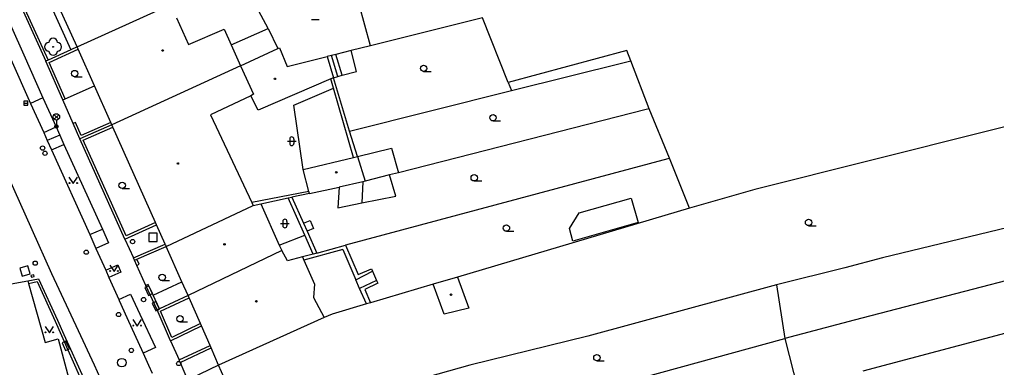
# Model space of a CAD drawing. Extents: x -595546 to -593986, y -1160845 to -1159202.
# Drawn here: x -595356.9 to -595242.1, y -1160370.7 to -1160329.9 of the extents above; entities that cross this region are included whole.
import ezdxf

# ---------------------------------------------------------------- set-up
doc = ezdxf.new("R2010")
doc.units = 0
for name, color, linetype in [('DOP - budovy nerozlisene - VP', 7, 'Continuous'), ('DOP - kresba z DSPS bez souradnic', 7, 'Continuous'), ('DOP - rozhrani ploch obecne', 7, 'Continuous'), ('Level 22', 7, 'Continuous'), ('Level 24', 7, 'Continuous'), ('Level 26', 7, 'Continuous'), ('Level 27', 7, 'Continuous'), ('Level 28', 7, 'Continuous'), ('Level 31', 7, 'Continuous'), ('Level 33', 7, 'Continuous'), ('Level 36', 7, 'Continuous'), ('Level 39', 7, 'Continuous'), ('silnoproud - povrch.  znaky a  RIS  skut. velikost', 7, 'Continuous'), ('Specificka linie pasportu komunikaci', 7, 'Continuous'), ('TM - budovy zdene_ betonove - VP', 7, 'Continuous'), ('TM - chodniky - VP', 7, 'Continuous'), ('TM - komunikace - VP', 7, 'Continuous'), ('TM - letecke snimky - pomocna linie', 7, 'Continuous'), ('TM - plot drateny_ kovovy - VP', 7, 'Continuous'), ('TM - podezdivka plotu - VP', 7, 'Continuous'), ('TM - rozhrani mezi zpev. plochami mezi sebou - VP', 7, 'Continuous'), ('TM - rozhrani ploch obecne - VP', 7, 'Continuous')]:
    doc.layers.add(name, color=color, linetype=linetype)

msp = doc.modelspace()

# ---------------------------------------------------------------- linework, layer by layer
at = {"layer": 'DOP - budovy nerozlisene - VP'}
for points in [[(-595323.55, -1160347.51), (-595317.64, -1160346.08)], [(-595317.64, -1160346.08), (-595317.19, -1160345.97)], [(-595317.19, -1160345.97), (-595316.28, -1160348.88)], [(-595322.89, -1160350.06), (-595323.55, -1160347.51)], [(-595316.53, -1160348.93), (-595319.33, -1160349.55)], [(-595316.28, -1160348.88), (-595316.53, -1160348.93)], [(-595322.83, -1160350.3), (-595322.89, -1160350.06)], [(-595322.83, -1160350.3), (-595319.33, -1160349.55)], [(-595305.42, -1160360.12), (-595308.26, -1160360.96)], [(-595305.42, -1160360.12), (-595304.08, -1160363.76)], [(-595306.98, -1160364.46), (-595308.26, -1160360.96)], [(-595304.08, -1160363.76), (-595306.98, -1160364.46)]]:
    msp.add_lwpolyline(points, dxfattribs=at)
at = {"layer": 'DOP - kresba z DSPS bez souradnic'}
for points in [[(-595332.01, -1160332.87), (-595327.67, -1160330.94)], [(-595327.67, -1160330.94), (-595326.52, -1160333.29)], [(-595320.23, -1160334.11), (-595320.74, -1160334.24)], [(-595319.47, -1160336.58), (-595320.23, -1160334.11)], [(-595319.98, -1160337.96), (-595320.3, -1160336.86)], [(-595317.64, -1160346.08), (-595319.98, -1160337.96)], [(-595312.66, -1160350.62), (-595313.4, -1160348.14)], [(-595316.53, -1160348.93), (-595316.66, -1160351.42)], [(-595322.89, -1160350.06), (-595329.6, -1160351.38)], [(-595319.33, -1160349.55), (-595319.49, -1160351.99)], [(-595323.37, -1160355.22), (-595325.32, -1160350.84)], [(-595319.49, -1160351.99), (-595316.66, -1160351.42)], [(-595316.66, -1160351.42), (-595312.66, -1160350.62)], [(-595323.5, -1160353.81), (-595322.75, -1160353.47)], [(-595322.75, -1160353.47), (-595322.33, -1160354.41)], [(-595322.33, -1160354.41), (-595323.08, -1160354.75)], [(-595326.37, -1160356.36), (-595323.37, -1160355.22)], [(-595322.38, -1160357.42), (-595323.37, -1160355.22)], [(-595318.91, -1160356.9), (-595323.47, -1160358.15)], [(-595318.91, -1160356.9), (-595317.37, -1160360.43)], [(-595317.37, -1160360.43), (-595315.41, -1160359.42)], [(-595316.92, -1160361.45), (-595317.37, -1160360.43)], [(-595314.92, -1160360.54), (-595316.92, -1160361.45)], [(-595316.11, -1160363.28), (-595316.92, -1160361.45)]]:
    msp.add_lwpolyline(points, dxfattribs=at)
at = {"layer": 'DOP - rozhrani ploch obecne'}
for points in [[(-595315.64, -1160332.96), (-595316.97, -1160328.13)], [(-595302.49, -1160329.68), (-595315.64, -1160332.96)], [(-595315.64, -1160332.96), (-595317.9, -1160333.52)], [(-595319.72, -1160333.98), (-595320.23, -1160334.11)], [(-595317.9, -1160333.52), (-595319.72, -1160333.98)], [(-595318.96, -1160336.43), (-595319.72, -1160333.98)], [(-595299.06, -1160338.24), (-595285.69, -1160334.9)], [(-595285.69, -1160334.9), (-595285.06, -1160334.74)], [(-595319.99, -1160336.74), (-595319.47, -1160336.58)], [(-595318.11, -1160343.01), (-595319.99, -1160336.74)], [(-595319.47, -1160336.58), (-595318.96, -1160336.43)], [(-595299.45, -1160337.27), (-595299.06, -1160338.24)], [(-595318.11, -1160343.01), (-595299.06, -1160338.24)], [(-595283.24, -1160340.46), (-595312.37, -1160347.88)], [(-595282.9, -1160340.37), (-595283.24, -1160340.46)], [(-595317.19, -1160345.97), (-595318.11, -1160343.01)], [(-595280.7, -1160346.23), (-595318.59, -1160356.39)], [(-595280.5, -1160346.18), (-595280.7, -1160346.23)], [(-595313.4, -1160348.14), (-595316.28, -1160348.88)], [(-595312.37, -1160347.88), (-595313.4, -1160348.14)], [(-595193.06, -1160348.11), (-595258.8, -1160365.2)], [(-595218.59, -1160349.23), (-595235.02, -1160352.95), (-595255.45, -1160357.85)], [(-595322.83, -1160350.3), (-595324.87, -1160350.75)], [(-595328.52, -1160351.54), (-595325.32, -1160350.84)], [(-595325.32, -1160350.84), (-595324.87, -1160350.75)], [(-595324.87, -1160350.75), (-595323.5, -1160353.81)], [(-595278.14, -1160352.04), (-595305.42, -1160360.12)], [(-595323.5, -1160353.81), (-595323.08, -1160354.75)], [(-595323.08, -1160354.75), (-595321.94, -1160357.3)], [(-595322.38, -1160357.42), (-595323.64, -1160357.75)], [(-595321.94, -1160357.3), (-595322.38, -1160357.42)], [(-595321.94, -1160357.3), (-595318.59, -1160356.39)], [(-595318.59, -1160356.39), (-595317.1, -1160359.81)], [(-595255.45, -1160357.85), (-595259.9, -1160359.03)], [(-595317.1, -1160359.81), (-595315.54, -1160359.14)], [(-595315.54, -1160359.14), (-595315.41, -1160359.42)], [(-595315.41, -1160359.42), (-595314.92, -1160360.54)], [(-595259.9, -1160359.03), (-595267.94, -1160361.04)], [(-595314.79, -1160360.83), (-595316.31, -1160361.58)], [(-595314.92, -1160360.54), (-595314.79, -1160360.83)], [(-595316.31, -1160361.58), (-595315.66, -1160363.15)], [(-595308.26, -1160360.96), (-595315.66, -1160363.15)], [(-595267.94, -1160361.04), (-595290.1, -1160367.06)], [(-595267.94, -1160361.04), (-595266.94, -1160367.33)], [(-595315.66, -1160363.15), (-595316.11, -1160363.28)], [(-595316.11, -1160363.28), (-595320.16, -1160364.46)], [(-595257.73, -1160371.13), (-595229.12, -1160363.52)], [(-595320.16, -1160364.46), (-595321.07, -1160364.87)], [(-595258.8, -1160365.2), (-595266.94, -1160367.33)], [(-595290.1, -1160367.06), (-595303.98, -1160370.47)], [(-595302.19, -1160376.99), (-595266.94, -1160367.33)], [(-595266.94, -1160367.33), (-595265.41, -1160373.33)], [(-595303.98, -1160370.47), (-595310.22, -1160372.21)]]:
    msp.add_lwpolyline(points, dxfattribs=at)
at = {"layer": 'Level 22'}
msp.add_circle((-595352.95, -1160333.09), 0.05, dxfattribs=at)
for centre, start, end in [((-595352.95, -1160332.59), 0, 180), ((-595353.45, -1160333.09), 90, 270), ((-595352.45, -1160333.09), 270, 90), ((-595352.95, -1160333.59), 180, 0)]:
    msp.add_arc(centre, 0.5, start, end, dxfattribs=at)
at = {"layer": 'Level 24'}
for points in [[(-595342.15, -1160361.36), (-595341.74, -1160362.27), (-595341.28, -1160362.06), (-595341.69, -1160361.15)], [(-595341.31, -1160363.19), (-595340.89, -1160364.1), (-595340.44, -1160363.89), (-595340.86, -1160362.98)], [(-595351.03, -1160368.56), (-595351.44, -1160367.64), (-595351.9, -1160367.84), (-595351.49, -1160368.76)]]:
    msp.add_lwpolyline(points, close=True, dxfattribs=at)
at = {"layer": 'Level 26'}
for points in [[(-595341.71, -1160355.96), (-595340.71, -1160355.96), (-595340.71, -1160354.96), (-595341.71, -1160354.96)], [(-595356.59, -1160360.03), (-595355.63, -1160359.75), (-595355.91, -1160358.79), (-595356.87, -1160359.07)]]:
    msp.add_lwpolyline(points, close=True, dxfattribs=at)
at = {"layer": 'Level 27'}
msp.add_line((-595356.4, -1160339.71), (-595355.9, -1160339.71), dxfattribs=at)
msp.add_lwpolyline([(-595356.4, -1160339.96), (-595355.9, -1160339.96), (-595355.9, -1160339.46), (-595356.4, -1160339.46)], close=True, dxfattribs=at)
msp.add_circle((-595344.87, -1160370.17), 0.5, dxfattribs=at)
at = {"layer": 'Level 28'}
for centre in [(-595354.18, -1160344.98), (-595353.9, -1160345.59), (-595349.05, -1160357.2), (-595342.31, -1160362.77), (-595345.25, -1160364.52), (-595343.75, -1160368.73)]:
    msp.add_circle(centre, 0.25, dxfattribs=at)
at = {"layer": 'Level 31'}
for centre in [(-595343.61, -1160355.96), (-595355.05, -1160358.49), (-595338.18, -1160370.27)]:
    msp.add_circle(centre, 0.25, dxfattribs=at)
at = {"layer": 'Level 33'}
for p, q in [((-595352.82, -1160341.59), (-595352.29, -1160341.06)), ((-595352.82, -1160341.06), (-595352.29, -1160341.59)), ((-595352.56, -1160341.7), (-595352.56, -1160342.45))]:
    msp.add_line(p, q, dxfattribs=at)
for centre, radius in [((-595352.56, -1160341.32), 0.375), ((-595352.56, -1160342.45), 0.2), ((-595352.56, -1160342.45), 0.145), ((-595352.56, -1160342.45), 0.0876)]:
    msp.add_circle(centre, radius, dxfattribs=at)
at = {"layer": 'Level 36'}
for p, q in [((-595322.56, -1160329.89), (-595321.68, -1160329.89)), ((-595350.42, -1160336.61), (-595349.55, -1160336.61)), ((-595309.4, -1160336), (-595308.52, -1160336)), ((-595301.24, -1160341.8), (-595300.36, -1160341.8)), ((-595325.39, -1160344.18), (-595324.39, -1160344.18)), ((-595325.14, -1160343.93), (-595325.14, -1160344.43)), ((-595324.64, -1160343.93), (-595324.64, -1160344.43)), ((-595303.45, -1160348.84), (-595302.57, -1160348.84)), ((-595344.83, -1160349.73), (-595343.95, -1160349.73)), ((-595326.21, -1160353.84), (-595325.21, -1160353.84)), ((-595325.96, -1160353.59), (-595325.96, -1160354.09)), ((-595325.46, -1160353.59), (-595325.46, -1160354.09)), ((-595299.67, -1160354.75), (-595298.8, -1160354.75)), ((-595264.15, -1160354.09), (-595263.27, -1160354.09)), ((-595340.13, -1160360.53), (-595339.25, -1160360.53)), ((-595338.04, -1160365.39), (-595337.16, -1160365.39)), ((-595289.03, -1160369.95), (-595288.16, -1160369.95))]:
    msp.add_line(p, q, dxfattribs=at)
for points in [[(-595351.08, -1160348.39), (-595350.58, -1160349.14), (-595350.08, -1160348.39)], [(-595346.29, -1160358.71), (-595345.79, -1160359.46), (-595345.29, -1160358.71)], [(-595343.57, -1160365.12), (-595343.07, -1160365.87), (-595342.57, -1160365.12)], [(-595353.89, -1160365.91), (-595353.39, -1160366.66), (-595352.89, -1160365.91)]]:
    msp.add_lwpolyline(points, dxfattribs=at)
for centre, radius in [((-595309.4, -1160335.62), 0.375), ((-595350.42, -1160336.23), 0.375), ((-595301.24, -1160341.42), 0.375), ((-595303.45, -1160348.47), 0.375), ((-595351.03, -1160349.09), 0.05), ((-595350.13, -1160349.09), 0.05), ((-595344.83, -1160349.35), 0.375), ((-595264.15, -1160353.71), 0.375), ((-595299.67, -1160354.37), 0.375), ((-595346.24, -1160359.41), 0.05), ((-595345.34, -1160359.41), 0.05), ((-595340.13, -1160360.16), 0.375), ((-595338.04, -1160365.02), 0.375), ((-595353.84, -1160366.61), 0.05), ((-595352.94, -1160366.61), 0.05), ((-595343.52, -1160365.82), 0.05), ((-595342.62, -1160365.82), 0.05), ((-595289.03, -1160369.58), 0.375)]:
    msp.add_circle(centre, radius, dxfattribs=at)
for centre, start, end in [((-595324.89, -1160343.93), 0, 180), ((-595324.89, -1160344.43), 180, 0), ((-595325.71, -1160353.59), 0, 180), ((-595325.71, -1160354.09), 180, 0)]:
    msp.add_arc(centre, 0.25, start, end, dxfattribs=at)
at = {"layer": 'Level 39'}
for centre, radius in [((-595340.06, -1160333.53), 0.09), ((-595340.06, -1160333.53), 0.0398), ((-595326.88, -1160336.85), 0.09), ((-595326.88, -1160336.85), 0.0398), ((-595338.28, -1160346.79), 0.09), ((-595338.28, -1160346.79), 0.0398), ((-595319.66, -1160347.82), 0.09), ((-595319.66, -1160347.82), 0.0398), ((-595332.8, -1160356.28), 0.09), ((-595332.8, -1160356.28), 0.0398), ((-595329.06, -1160362.96), 0.09), ((-595329.06, -1160362.96), 0.0398), ((-595306.18, -1160362.19), 0.09), ((-595306.18, -1160362.19), 0.0398)]:
    msp.add_circle(centre, radius, dxfattribs=at)
at = {"layer": 'silnoproud - povrch.  znaky a  RIS  skut. velikost'}
for points in [[(-595355.22, -1160359.85), (-595355.55, -1160359.94)], [(-595355.55, -1160359.94), (-595355.49, -1160360.14)], [(-595355.49, -1160360.14), (-595355.16, -1160360.05)], [(-595355.16, -1160360.05), (-595355.22, -1160359.85)]]:
    msp.add_lwpolyline(points, dxfattribs=at)
at = {"layer": 'Specificka linie pasportu komunikaci'}
msp.add_lwpolyline([(-595348.65, -1160355.13), (-595347.15, -1160354.5)], dxfattribs=at)
at = {"layer": 'TM - budovy zdene_ betonove - VP'}
for points in [[(-595350.11, -1160333.11), (-595358.29, -1160315.19)], [(-595350.11, -1160333.11), (-595340.68, -1160328.83)], [(-595338.45, -1160329.68), (-595337.02, -1160332.81)], [(-595337.02, -1160332.81), (-595332.84, -1160331.04)], [(-595332.84, -1160331.04), (-595332.01, -1160332.87)], [(-595349.99, -1160333.38), (-595350.11, -1160333.11)], [(-595332.01, -1160332.87), (-595330.91, -1160335.31)], [(-595330.91, -1160335.31), (-595326.52, -1160333.29)], [(-595326.52, -1160333.29), (-595326.33, -1160333.21)], [(-595326.33, -1160333.21), (-595325.42, -1160335.41)], [(-595348.08, -1160337.66), (-595349.99, -1160333.38)], [(-595325.42, -1160335.41), (-595320.74, -1160334.24)], [(-595320.74, -1160334.24), (-595319.99, -1160336.74)], [(-595330.91, -1160335.31), (-595346.03, -1160342.26)], [(-595330.91, -1160335.31), (-595329.39, -1160338.67)], [(-595319.99, -1160336.74), (-595320.3, -1160336.86)], [(-595346.15, -1160341.98), (-595348.08, -1160337.66)], [(-595320.3, -1160336.86), (-595328.85, -1160340.52)], [(-595329.72, -1160338.83), (-595334.46, -1160341.06)], [(-595329.39, -1160338.67), (-595329.72, -1160338.83)], [(-595328.85, -1160340.52), (-595329.72, -1160338.83)], [(-595334.46, -1160341.06), (-595329.6, -1160351.38)], [(-595346.03, -1160342.26), (-595346.15, -1160341.98)], [(-595345.91, -1160342.53), (-595346.03, -1160342.26)], [(-595340.91, -1160353.73), (-595345.91, -1160342.53)], [(-595329.6, -1160351.38), (-595329.43, -1160351.74)], [(-595329.43, -1160351.74), (-595328.52, -1160351.54)], [(-595328.52, -1160351.54), (-595326.37, -1160356.36)], [(-595339.66, -1160356.53), (-595329.43, -1160351.74)], [(-595340.78, -1160354.01), (-595340.91, -1160353.73)], [(-595339.78, -1160356.26), (-595340.78, -1160354.01)], [(-595339.78, -1160356.26), (-595339.66, -1160356.53)], [(-595337.81, -1160360.67), (-595339.66, -1160356.53)], [(-595326.07, -1160357.02), (-595337.08, -1160362.3)], [(-595326.37, -1160356.36), (-595326.07, -1160357.02)], [(-595325.38, -1160358.22), (-595326.07, -1160357.02)], [(-595323.64, -1160357.75), (-595325.38, -1160358.22)], [(-595323.64, -1160357.75), (-595323.47, -1160358.15)], [(-595323.47, -1160358.15), (-595322.21, -1160360.95)], [(-595358.3, -1160360.98), (-595355.91, -1160360.58)], [(-595355.91, -1160360.58), (-595355.83, -1160360.87)], [(-595355.83, -1160360.87), (-595353.87, -1160367.81)], [(-595337.08, -1160362.3), (-595337.81, -1160360.67)], [(-595322.21, -1160360.95), (-595322.35, -1160362.51)], [(-595336.96, -1160362.57), (-595337.08, -1160362.3)], [(-595335.64, -1160365.57), (-595336.96, -1160362.57)], [(-595322.35, -1160362.51), (-595321.07, -1160364.87)], [(-595321.07, -1160364.87), (-595333.49, -1160370.47)], [(-595335.52, -1160365.85), (-595335.64, -1160365.57)], [(-595334.5, -1160368.17), (-595335.52, -1160365.85)], [(-595353.87, -1160367.81), (-595352.34, -1160367.38)], [(-595352.34, -1160367.38), (-595350.96, -1160372.66)], [(-595334.38, -1160368.44), (-595334.5, -1160368.17)], [(-595333.49, -1160370.47), (-595334.38, -1160368.44)]]:
    msp.add_lwpolyline(points, dxfattribs=at)
at = {"layer": 'TM - chodniky - VP'}
for points in [[(-595365.58, -1160313.47), (-595356.4, -1160334.02), (-595354.14, -1160339.07)], [(-595354.14, -1160339.07), (-595355.6, -1160339.73)], [(-595350.59, -1160342.11), (-595351.82, -1160339.33)], [(-595354.05, -1160343.15), (-595352.6, -1160342.5)], [(-595352.6, -1160342.5), (-595352.17, -1160343.45)], [(-595352.17, -1160343.45), (-595353.63, -1160344.08)], [(-595353.13, -1160345.2), (-595351.67, -1160344.55)], [(-595351.67, -1160344.55), (-595347.15, -1160354.5)], [(-595344.51, -1160355.67), (-595343.51, -1160357.87)], [(-595346.76, -1160359.33), (-595345.33, -1160358.68), (-595344.98, -1160359.55), (-595346.38, -1160360.18)], [(-595345.22, -1160362.74), (-595343.84, -1160362.14)], [(-595343.84, -1160362.14), (-595342.75, -1160364.47), (-595340.91, -1160368.39), (-595342.38, -1160369.05)]]:
    msp.add_lwpolyline(points, dxfattribs=at)
at = {"layer": 'TM - komunikace - VP'}
for points in [[(-595367.2, -1160314.1), (-595364.76, -1160319.39), (-595357.93, -1160334.56), (-595355.6, -1160339.73)], [(-595361.97, -1160340.09), (-595355.45, -1160354.55), (-595353.13, -1160359.7)], [(-595355.6, -1160339.73), (-595354.05, -1160343.15)], [(-595354.05, -1160343.15), (-595353.63, -1160344.08)], [(-595353.63, -1160344.08), (-595353.13, -1160345.2)], [(-595353.13, -1160345.2), (-595348.65, -1160355.13)], [(-595348.65, -1160355.13), (-595347.92, -1160356.76)], [(-595347.92, -1160356.76), (-595346.76, -1160359.33)], [(-595353.13, -1160359.7), (-595350.01, -1160366.39), (-595348.14, -1160370.41), (-595347.43, -1160372), (-595343.16, -1160381.57), (-595342.49, -1160383.3)], [(-595346.76, -1160359.33), (-595346.38, -1160360.18)], [(-595346.38, -1160360.18), (-595345.22, -1160362.74)], [(-595345.22, -1160362.74), (-595345.17, -1160362.86)], [(-595345.17, -1160362.86), (-595344.27, -1160364.86), (-595342.38, -1160369.05)], [(-595342.38, -1160369.05), (-595341.75, -1160370.46), (-595341.32, -1160371.41)]]:
    msp.add_lwpolyline(points, dxfattribs=at)
at = {"layer": 'TM - letecke snimky - pomocna linie'}
for points in [[(-595327.67, -1160330.94), (-595329.91, -1160326.74)], [(-595318.96, -1160336.43), (-595317.28, -1160336.01), (-595317.9, -1160333.52)], [(-595323.55, -1160347.51), (-595324.64, -1160339.95), (-595319.98, -1160337.96)], [(-595317.19, -1160345.97), (-595313.19, -1160345), (-595312.37, -1160347.88)], [(-595284.19, -1160353.71), (-595291.85, -1160355.91), (-595292.24, -1160354.43), (-595291.11, -1160352.6), (-595285.01, -1160350.85), (-595284.19, -1160353.71)]]:
    msp.add_lwpolyline(points, dxfattribs=at)
at = {"layer": 'TM - plot drateny_ kovovy - VP'}
for points in [[(-595363.73, -1160312.47), (-595353.53, -1160334.67)], [(-595299.45, -1160337.27), (-595302.49, -1160329.68)], [(-595351.54, -1160339.21), (-595353.42, -1160334.95), (-595349.99, -1160333.38)], [(-595285.51, -1160333.54), (-595299.45, -1160337.27)], [(-595285.06, -1160334.74), (-595285.51, -1160333.54)], [(-595282.9, -1160340.37), (-595285.06, -1160334.74)], [(-595215.78, -1160336.16), (-595270.46, -1160349.84)], [(-595351.82, -1160339.33), (-595351.54, -1160339.21)], [(-595280.5, -1160346.18), (-595282.9, -1160340.37)], [(-595346.15, -1160341.98), (-595349.65, -1160343.52), (-595350.32, -1160341.98), (-595350.59, -1160342.11)], [(-595340.91, -1160353.73), (-595344.35, -1160355.27), (-595349.4, -1160344.06), (-595345.91, -1160342.53)], [(-595278.14, -1160352.04), (-595280.5, -1160346.18)], [(-595270.46, -1160349.84), (-595278.14, -1160352.04)], [(-595343.12, -1160358.03), (-595339.66, -1160356.53)], [(-595342.84, -1160358.62), (-595343.12, -1160358.03)], [(-595342.03, -1160361.11), (-595343.12, -1160358.75)], [(-595341.19, -1160362.23), (-595341.76, -1160360.98)], [(-595340.45, -1160363.84), (-595341.19, -1160362.23)], [(-595335.64, -1160365.57), (-595338.99, -1160367.2), (-595340.32, -1160364.12), (-595336.96, -1160362.57)], [(-595339.14, -1160367.59), (-595339.14, -1160367.59), (-595338.15, -1160369.85)], [(-595338.03, -1160370.14), (-595334.38, -1160368.44)], [(-595338.03, -1160370.14), (-595337.17, -1160372.17)], [(-595331.73, -1160374.36), (-595333.49, -1160370.47)]]:
    msp.add_lwpolyline(points, dxfattribs=at)
at = {"layer": 'TM - podezdivka plotu - VP'}
for points in [[(-595363.91, -1160312.55), (-595353.79, -1160334.79)], [(-595350.11, -1160333.11), (-595350.86, -1160333.45)], [(-595350.86, -1160333.45), (-595353.53, -1160334.67)], [(-595353.53, -1160334.67), (-595353.79, -1160334.79)], [(-595351.82, -1160339.33), (-595353.79, -1160334.79)], [(-595349.8, -1160343.91), (-595350.59, -1160342.11)], [(-595346.03, -1160342.26), (-595349.8, -1160343.91)], [(-595344.51, -1160355.67), (-595349.8, -1160343.91)], [(-595344.51, -1160355.67), (-595340.78, -1160354.01)], [(-595343.51, -1160357.87), (-595339.78, -1160356.26)], [(-595343.39, -1160358.15), (-595343.51, -1160357.87)], [(-595343.39, -1160358.15), (-595343.12, -1160358.03)], [(-595343.12, -1160358.75), (-595343.39, -1160358.15)], [(-595343.12, -1160358.75), (-595342.84, -1160358.62)], [(-595355.91, -1160360.58), (-595354.65, -1160360.31)], [(-595354.65, -1160360.31), (-595352.45, -1160365.18)], [(-595341.76, -1160360.98), (-595342.03, -1160361.11)], [(-595340.72, -1160363.96), (-595342.03, -1160361.11)], [(-595337.08, -1160362.3), (-595340.45, -1160363.84)], [(-595340.45, -1160363.84), (-595340.72, -1160363.96)], [(-595339.14, -1160367.59), (-595340.72, -1160363.96)], [(-595352.45, -1160365.18), (-595351.7, -1160366.85)], [(-595339.14, -1160367.59), (-595335.52, -1160365.85)], [(-595351.7, -1160366.85), (-595349.39, -1160371.96)], [(-595338.15, -1160369.85), (-595334.5, -1160368.17)], [(-595338.03, -1160370.14), (-595338.15, -1160369.85)]]:
    msp.add_lwpolyline(points, dxfattribs=at)
at = {"layer": 'TM - rozhrani mezi zpev. plochami mezi sebou - VP'}
for points in [[(-595354.14, -1160339.07), (-595352.6, -1160342.5)], [(-595352.17, -1160343.45), (-595351.67, -1160344.55)], [(-595347.15, -1160354.5), (-595346.42, -1160356.09), (-595347.92, -1160356.76)]]:
    msp.add_lwpolyline(points, dxfattribs=at)
at = {"layer": 'TM - rozhrani ploch obecne - VP'}
for points in [[(-595360.62, -1160312.02), (-595350.86, -1160333.45)], [(-595351.54, -1160339.21), (-595348.08, -1160337.66)], [(-595355.83, -1160360.87), (-595354.82, -1160360.65)], [(-595354.82, -1160360.65), (-595352.72, -1160365.3)], [(-595341.19, -1160362.23), (-595337.81, -1160360.67)], [(-595352.72, -1160365.3), (-595351.97, -1160366.97)], [(-595351.97, -1160366.97), (-595349.67, -1160372.09)], [(-595333.49, -1160370.47), (-595336.85, -1160372.08)]]:
    msp.add_lwpolyline(points, dxfattribs=at)

doc.saveas('drawing.dxf')
